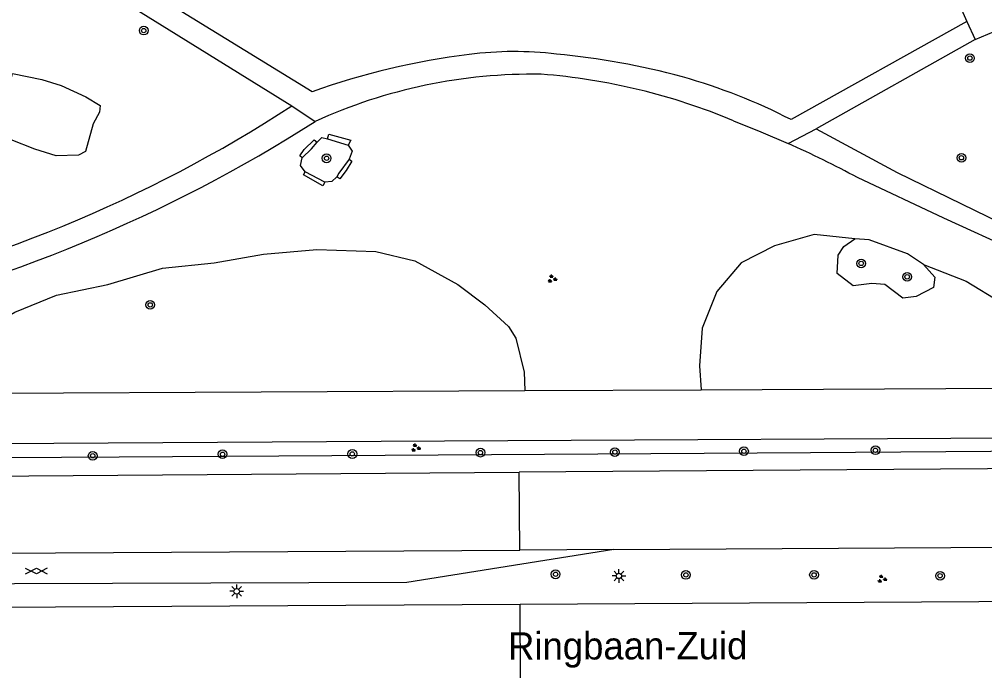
# Model space of a CAD drawing. Extents: x 132994 to 136000, y 393499 to 395512.
# Drawn here: x 133156.9 to 133245.3, y 395045.3 to 395105 of the extents above; entities that cross this region are included whole.
import ezdxf

# ---------------------------------------------------------------- set-up
doc = ezdxf.new("R2010")
doc.units = 0
for name, color, linetype in [('gg-afsc-hekwerk', 7, 'Continuous'), ('gg-anno-openbare ruimte label', 7, 'Continuous'), ('gg-knt-verharding', 7, 'Continuous'), ('gg-knt-verharding nz', 7, 'Continuous'), ('gt-grn-groengrens', 7, 'Continuous'), ('gt-grn-weggrens', 7, 'Continuous'), ('gt-symb-boom', 7, 'Continuous'), ('gt-symb-gesloten verharding', 7, 'Continuous'), ('gt-symb-groenvak', 7, 'Continuous'), ('gt-symb-lichtmast', 7, 'Continuous')]:
    doc.layers.add(name, color=color, linetype=linetype)

# ---------------------------------------------------------------- blocks, each defined once
blk = doc.blocks.new('gt0-BOOM')
at = {"layer": 'gt-symb-boom'}
for radius in [0.4, 0.2]:
    blk.add_circle((0, 0), radius, dxfattribs=at)
blk = doc.blocks.new('gt0-GRVAK')
at = {"layer": 'gt-symb-groenvak'}
for p, q in [((-0.11, 0.189), (-0.228, 0.24)), ((-0.182, 0.153), (0.088, 0.153)), ((-0.091, 0.211), (-0.156, 0.322)), ((-0.047, 0.214), (-0.047, 0.393)), ((-0.004, 0.211), (0.061, 0.322)), ((0.015, 0.189), (0.133, 0.24)), ((0.262, -0.052), (0.197, 0.059)), ((0.305, -0.049), (0.305, 0.13)), ((0.349, -0.052), (0.414, 0.059)), ((-0.245, -0.228), (-0.363, -0.177)), ((-0.318, -0.264), (-0.047, -0.264)), ((-0.226, -0.206), (-0.291, -0.095)), ((-0.183, -0.203), (-0.183, -0.024)), ((-0.139, -0.206), (-0.074, -0.095)), ((-0.12, -0.228), (-0.002, -0.177)), ((0.243, -0.074), (0.125, -0.023)), ((0.17, -0.11), (0.441, -0.11)), ((0.368, -0.074), (0.486, -0.023))]:
    blk.add_line(p, q, dxfattribs=at)
blk = doc.blocks.new('gt0-LMAST')
at = {"layer": 'gt-symb-lichtmast'}
for p, q in [((-0.182, 0.173), (-0.447, 0.438)), ((-0.005, 0.246), (-0.005, 0.621)), ((0.172, 0.173), (0.437, 0.438)), ((-0.255, -0.004), (-0.63, -0.004)), ((-0.182, -0.181), (-0.447, -0.446)), ((-0.005, -0.254), (-0.005, -0.629)), ((0.437, -0.446), (0.172, -0.181)), ((0.245, -0.004), (0.62, -0.004))]:
    blk.add_line(p, q, dxfattribs=at)
blk.add_circle((-0.005, -0.004), 0.25, dxfattribs=at)
blk = doc.blocks.new('gt0-GESVH1')
at = {"layer": 'gt-symb-gesloten verharding'}
for p, q in [((-0.992, -0.261), (0.008, 0.239)), ((0.008, -0.261), (-0.992, 0.239)), ((0.008, 0.239), (1.008, -0.261)), ((1.008, 0.239), (0.008, -0.261))]:
    blk.add_line(p, q, dxfattribs=at)

msp = doc.modelspace()

# ---------------------------------------------------------------- linework, layer by layer
at = {"layer": 'gg-afsc-hekwerk'}
for p, q in [((133150.224, 395070.731), (133203.203, 395070.987)), ((133203.203, 395070.987), (133219.381, 395071.064)), ((133219.381, 395071.064), (133254.031, 395071.231))]:
    msp.add_line(p, q, dxfattribs=at)
msp.add_lwpolyline([(133000, 395065.193), (133190.07, 395066.334), (133259.65, 395066.726)], dxfattribs=at)
at = {"layer": 'gg-knt-verharding'}
for p, q in [((133183.725, 395098.341), (133167.524, 395108.327)), ((133244.48, 395103.132), (133256.397, 395108.277)), ((133166.547, 395106.571), (133181.884, 395097.061)), ((133243.708, 395104.798), (133227.617, 395095.801)), ((133243.708, 395104.798), (133244.48, 395103.132)), ((133244.48, 395103.132), (133229.902, 395094.968)), ((133211.368, 395056.421), (133318.281, 395057.03)), ((133202.785, 395051.392), (133147.452, 395051.077))]:
    msp.add_line(p, q, dxfattribs=at)
for points in [[(133242.508, 395111.593), (133241.003, 395110.93), (133243.708, 395104.798)], [(133222.339, 395095.701), (133224.85, 395094.691), (133227.338, 395093.614)], [(133229.902, 395094.968), (133237.335, 395090.966), (133249.116, 395085.213)], [(133248.291, 395083.721), (133241.595, 395086.766), (133233.696, 395090.496)], [(133355.74, 395064.016), (133337.52, 395064.18), (133297.063, 395064.164), (133202.698, 395063.496)], [(133000, 395062.412), (133068.561, 395062.81), (133149.56, 395063.12), (133202.698, 395063.496)], [(133211.368, 395056.421), (133192.399, 395053.405), (133147.467, 395053.251)], [(133380.274, 395051.349), (133358.381, 395051.8), (133335.401, 395051.99), (133313.091, 395052.02), (133202.785, 395051.392)]]:
    msp.add_lwpolyline(points, dxfattribs=at)
for centre, radius, start, end in [((133202.29, 395070.855), 31.184, 82.95386, 97.70454), ((133199.575, 395032.49), 69.622, 74.94743, 84.60981), ((133205.874, 395037.088), 65.134, 96.84662, 109.87985), ((133203.966, 395051.838), 48.13, 89.10563, 114.51529), ((133200.235, 395042.855), 57.283, 67.30151, 85.51207), ((133202.754, 395047.264), 54.535, 62.87597, 74.14138), ((133112.439, 395204.038), 127.541, 281.65732, 302.98981), ((133110.09, 395211.422), 137.368, 282.45514, 302.54806), ((133184.827, 394998.888), 103.828, 61.92214, 65.83066)]:
    msp.add_arc(centre, radius, start, end, dxfattribs=at)
at = {"layer": 'gg-knt-verharding nz'}
for p in [(133121.235, 395055.908), (133211.368, 395056.421)]:
    msp.add_line(p, (133202.749, 395056.372), dxfattribs=at)
at = {"layer": 'gt-grn-groengrens'}
for p, q in [((133185.133, 395094.049), (133187.037, 395093.459)), ((133184.909, 395090.088), (133183.108, 395091.033))]:
    msp.add_line(p, q, dxfattribs=at)
for points in [[(133158.323, 395093.086), (133156.161, 395093.937), (133154.853, 395095.785), (133155.596, 395097.427), (133156.294, 395100.04), (133158.968, 395099.488), (133160.747, 395098.934), (133163.014, 395097.879), (133164.3, 395097.107), (133164.238, 395096.491), (133163.667, 395095.405), (133162.976, 395092.884), (133162.316, 395092.533), (133160.295, 395092.478), (133158.323, 395093.086)], [(133182.832, 395092.305), (133182.592, 395092.499), (133182.99, 395093.08), (133183.926, 395093.938), (133184.182, 395093.751)], [(133184.182, 395093.751), (133184.626, 395094.153), (133185.133, 395094.049)], [(133185.133, 395094.049), (133185.267, 395094.46), (133187.262, 395093.928), (133187.037, 395093.459)], [(133182.832, 395092.305), (133183.671, 395093.136), (133184.182, 395093.751)], [(133187.037, 395093.459), (133187.388, 395092.925), (133187.137, 395092.173)], [(133183.108, 395091.033), (133182.658, 395091.614), (133182.832, 395092.305)], [(133187.137, 395092.173), (133187.374, 395092.01), (133186.841, 395091.134), (133186.28, 395090.366), (133186, 395090.567)], [(133187.137, 395092.173), (133186.18, 395090.913), (133186, 395090.567)], [(133184.909, 395090.088), (133184.698, 395089.741), (133182.953, 395090.75), (133183.108, 395091.033)], [(133186, 395090.567), (133185.544, 395090.126), (133184.909, 395090.088)], [(133233.452, 395084.882), (133229.725, 395085.268), (133226.077, 395084.233), (133223.028, 395082.669), (133220.805, 395080.047), (133219.477, 395076.706), (133219.217, 395073.256), (133219.381, 395071.064)], [(133239.737, 395082.526), (133240.776, 395081.365), (133240.646, 395080.419), (133239.057, 395079.615), (133237.839, 395079.44), (133236.196, 395080.692), (133235.005, 395080.778), (133233.301, 395080.562), (133231.824, 395081.697), (133231.92, 395083.377), (133232.457, 395084.193), (133233.452, 395084.882)], [(133239.737, 395082.526), (133238.262, 395083.505), (133234.773, 395084.787), (133233.452, 395084.882)], [(133150.224, 395070.731), (133150.044, 395073.067), (133151.008, 395074.452), (133154.115, 395076.793), (133156.493, 395078.171), (133160.319, 395079.708), (133165.027, 395080.697), (133170.017, 395082.203), (133174.748, 395082.694), (133179.278, 395083.476), (133184.17, 395083.896), (133189.582, 395083.732), (133193.152, 395082.879), (133197.08, 395080.714), (133199.555, 395078.824), (133201.729, 395076.84), (133202.388, 395075.782), (133203.153, 395072.675), (133203.203, 395070.987)], [(133239.737, 395082.526), (133243.654, 395080.99), (133246.859, 395079.047)], [(133000, 395064.245), (133044.947, 395064.145), (133092.156, 395064.497), (133166.045, 395064.91), (133229.394, 395065.311), (133287.226, 395065.746), (133349.211, 395066.08), (133378.705, 395066.622), (133390.657, 395066.718), (133404.286, 395066.225), (133415.92, 395065.685), (133420.929, 395065.336), (133427.978, 395064.42), (133439.906, 395062.837), (133449.574, 395061.947)]]:
    msp.add_lwpolyline(points, dxfattribs=at)
at = {"layer": 'gt-grn-weggrens'}
for p, q in [((133181.884, 395097.061), (133183.995, 395095.629)), ((133227.338, 395093.614), (133229.902, 395094.968)), ((133202.749, 395056.372), (133202.698, 395063.496)), ((133202.836, 395044.273), (133202.785, 395051.392))]:
    msp.add_line(p, q, dxfattribs=at)

# ---------------------------------------------------------------- block references
at = {"layer": 'gt-symb-boom'}
for p in [(133168.302, 395103.957), (133243.995, 395101.437), (133185.058, 395092.259), (133243.217, 395092.305), (133234.033, 395082.627), (133238.246, 395081.4), (133168.897, 395078.833), (133175.522, 395065.149), (133187.413, 395065.173), (133199.155, 395065.296), (133211.47, 395065.345), (133223.295, 395065.425), (133235.34, 395065.513), (133163.628, 395065.009), (133206.038, 395054.149), (133217.973, 395054.092), (133229.713, 395054.1), (133241.258, 395054.015)]:
    msp.add_blockref('gt0-BOOM', p, dxfattribs=at)
at = {"layer": 'gt-symb-gesloten verharding', "rotation": 0.3437705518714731}
msp.add_blockref('gt0-GESVH1', (133158.458, 395054.461), dxfattribs=at)
at = {"layer": 'gt-symb-groenvak'}
for p in [(133205.71, 395081.209), (133193.205, 395065.738), (133235.928, 395053.72)]:
    msp.add_blockref('gt0-GRVAK', p, dxfattribs=at)
at = {"layer": 'gt-symb-lichtmast'}
for p in [(133211.843, 395054.005), (133176.823, 395052.6)]:
    msp.add_blockref('gt0-LMAST', p, dxfattribs=at)

# ---------------------------------------------------------------- texts
at = {"layer": 'gg-anno-openbare ruimte label'}
msp.add_text('Ringbaan-Zuid', height=2.5, rotation=0.1, dxfattribs=at).set_placement((133201.683, 395046.334))

doc.saveas('drawing.dxf')
